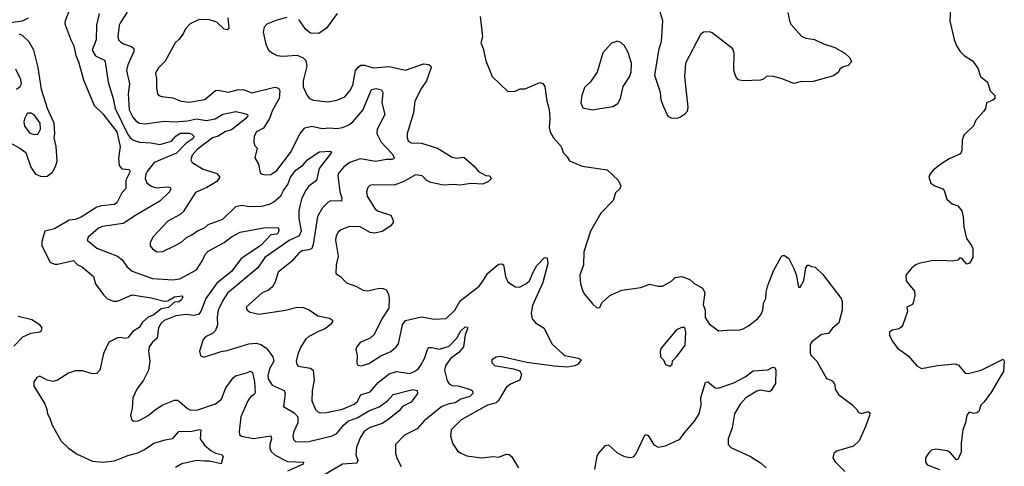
# Model space of a CAD drawing. Extents: x 1839239 to 1929705, y 762242 to 910352.
# Tile 355 of 429: x 1888586 to 1895322, y 857486 to 860543. Entities that reach past the tile are written whole.
import ezdxf

# ---------------------------------------------------------------- set-up
doc = ezdxf.new("R2010")
doc.units = 0

msp = doc.modelspace()

# ---------------------------------------------------------------- linework, layer by layer
at = {"layer": '0CON10XD'}
for points in [[(1888941.9, 860655), (1888896.5, 860535), (1888895.6, 860515), (1888935.5, 860405.5), (1888956.7, 860365), (1888969.2, 860299.2), (1888988, 860255), (1889021.7, 860131.7), (1889096.7, 859956.7), (1889155, 859898.8), (1889251, 859775), (1889274.6, 859675.4), (1889261.2, 859595), (1889265.8, 859545), (1889285, 859522.5), (1889335, 859518), (1889341.4, 859505), (1889312.5, 859445), (1889312.5, 859387.5), (1889285, 859358.8), (1889250.2, 859289.8), (1889235, 859278.1), (1889145, 859270), (1889115, 859259.3), (1889007.3, 859192.7), (1888965, 859175.2), (1888925, 859170.3), (1888825, 859111.9), (1888758.6, 859095), (1888737.6, 859025), (1888738, 858995), (1888795, 858884.6), (1888825, 858870.8), (1888845, 858869.6), (1888955, 858894), (1888978.3, 858868.3), (1889015, 858848.9), (1889090.8, 858785), (1889104.4, 858735), (1889159.7, 858659.7), (1889185, 858634), (1889225, 858615.8), (1889255, 858617.1), (1889355, 858660), (1889485, 858640.4), (1889575, 858616.5), (1889600.5, 858619.5), (1889644.7, 858645.3), (1889695, 858653.3), (1889703.3, 858645), (1889692.5, 858625), (1889675, 858613.2), (1889645, 858609.4), (1889605, 858572.5), (1889555, 858563.4), (1889505, 858522.9), (1889465, 858507.2), (1889426.8, 858473.2), (1889402.8, 858437.2), (1889361.2, 858408.8), (1889325, 858365.6), (1889305, 858361.5), (1889275, 858368.7), (1889255, 858366.2), (1889195, 858335.4), (1889160.6, 858259.4), (1889134.6, 858145.4), (1889115, 858121.4), (1889085, 858119.5), (1889015, 858140), (1888965, 858138.9), (1888920, 858125), (1888845, 858076.1), (1888815, 858065.8), (1888775, 858076.6), (1888725, 858103.8), (1888704.5, 858095), (1888683.8, 858065), (1888683.8, 858035), (1888758.9, 857915), (1888772.9, 857875), (1888775.8, 857845), (1888792.5, 857815), (1888808.3, 857768.3), (1888869.3, 857659.3), (1888920.7, 857610.7), (1888980.3, 857570.3), (1889085, 857522.2), (1889155, 857514.5), (1889235, 857524.4), (1889325, 857560), (1889395, 857579.6), (1889439.2, 857600.8), (1889505, 857644.4), (1889582.4, 857667.6), (1889635, 857676.5), (1889675, 857725.5), (1889765, 857726.5), (1889815, 857739.2), (1889826, 857735), (1889821.2, 857675), (1889851.4, 857631.4), (1889893.6, 857593.6), (1889925, 857576.9), (1889966.7, 857566.7), (1889978, 857555), (1889965, 857503.3), (1889885, 857521.5), (1889848.3, 857521.7), (1889795, 857526.5), (1889695, 857502.2), (1889652.2, 857477.8)], [(1893841.7, 860591.7), (1893852, 860535), (1893862.4, 860512.4), (1893935, 860430), (1893965, 860417.5), (1894025, 860408), (1894085, 860378.8), (1894162.7, 860352.7), (1894231.2, 860315), (1894265, 860282.5), (1894277.5, 860255), (1894255, 860230), (1894220.5, 860219.5), (1894197.5, 860205), (1894187.5, 860185), (1894155, 860158.9), (1894015, 860120), (1893925, 860118), (1893883.6, 860106.4), (1893795, 860140), (1893734.2, 860155.8), (1893695.9, 860154.1), (1893675, 860136.7), (1893655, 860129.2), (1893535, 860125.5), (1893502.4, 860132.4), (1893485.5, 860155.5), (1893473.1, 860195), (1893474.4, 860315), (1893464.6, 860344.6), (1893324.2, 860454.2), (1893305, 860460), (1893265, 860458.8), (1893245, 860441.2), (1893141.1, 860245), (1893134.3, 860155), (1893158, 859945), (1893152, 859915), (1893135, 859893.8), (1893107.5, 859875), (1893082.3, 859867.7), (1893045, 859869.2), (1893027.9, 859877.9), (1893015.5, 859895.5), (1892988.1, 859955), (1892974.5, 859995), (1892969.5, 860045), (1892932.4, 860162.4), (1892961.2, 860345), (1892977, 860393), (1892987.1, 860535), (1892956.3, 860636.3)], [(1894955.9, 860654.1), (1894949.2, 860535), (1894978.8, 860408.8), (1894996.2, 860365), (1895021.2, 860325), (1895047.7, 860297.7), (1895105, 860262), (1895142.5, 860212.5), (1895160, 860155), (1895206.7, 860115), (1895226.4, 860056.4), (1895257.5, 860025), (1895256.7, 860005), (1895245, 859992.5), (1895200, 859975), (1895194.1, 859935.9), (1895180, 859915), (1895127.5, 859855), (1895112.3, 859817.7), (1895048, 859755), (1895035, 859720), (1895031.7, 859648.3), (1895023.3, 859625), (1894945, 859590.8), (1894895, 859560), (1894838, 859515), (1894812, 859485), (1894806, 859465), (1894820, 859425), (1894846.2, 859405), (1894902.5, 859385), (1894911.2, 859375), (1894930, 859315), (1894965, 859282.5), (1895005, 859268.8), (1895030.8, 859235), (1895042, 859195), (1895046.2, 859125), (1895063.8, 859045), (1895098.3, 858998.3), (1895106.4, 858976.4), (1895106.7, 858915), (1895085, 858877.5), (1895065, 858870), (1895037.5, 858905), (1895025, 858910), (1895015, 858910), (1895005, 858897.5), (1894965, 858891.2), (1894895, 858895.8), (1894825, 858892.2)], [(1889130.9, 860585), (1889111.2, 860505), (1889108.9, 860405), (1889081.8, 860335), (1889105.3, 860295.3), (1889146.4, 860276.4), (1889165.3, 860265.3), (1889170, 860255), (1889192.3, 860115), (1889226.7, 860005), (1889239.7, 859935), (1889326.7, 859756.7), (1889345, 859732.7), (1889365, 859718.4), (1889405, 859704), (1889485, 859701.1), (1889545, 859689.2), (1889625, 859712.4), (1889654.6, 859745.4), (1889685, 859765.9), (1889745.5, 859765.5), (1889765, 859759.3), (1889776.6, 859746.6), (1889776, 859735), (1889766.9, 859725), (1889725, 859698.8), (1889659.6, 859630.4), (1889505.6, 859565), (1889459.2, 859505), (1889448.5, 859485), (1889444.7, 859455.3), (1889456.4, 859426.4), (1889484.8, 859404.8), (1889525, 859393.5), (1889544.2, 859395.8), (1889599.5, 859399.5), (1889615.4, 859395.4), (1889620.8, 859385), (1889611.4, 859365), (1889545, 859301.3), (1889385, 859207.9), (1889295, 859147.5), (1889152.8, 859127.2), (1889125, 859117.1), (1889054.3, 859055.7), (1889048.8, 859035), (1889115, 858978.6), (1889256, 858925), (1889285, 858900.8), (1889318.6, 858855), (1889355, 858822.5), (1889495, 858771.6), (1889635, 858763.8), (1889680.8, 858769.2), (1889795, 858831.8), (1889835.8, 858895.8), (1889854.5, 858935), (1889875, 858960), (1889985, 859018.8), (1890035, 859056.9), (1890095, 859088.2), (1890255, 859119.1), (1890355, 859120), (1890360, 859105), (1890355.5, 859085), (1890345, 859074.7), (1890305, 859070.8), (1890235, 858998.2), (1890102.2, 858907.8), (1890035, 858818.7), (1889935, 858740.2), (1889860.8, 858635), (1889825.7, 858545), (1889809.5, 858525), (1889775, 858519.6), (1889725, 858525.2), (1889654.8, 858515.2), (1889575.6, 858485), (1889554.6, 858465), (1889536.8, 858435), (1889526.9, 858363.1), (1889494.2, 858335.8), (1889471.5, 858305), (1889467.8, 858275), (1889476.2, 858205), (1889466.9, 858145), (1889434.2, 858075), (1889387.1, 858015), (1889360.8, 857955), (1889355.8, 857885), (1889343.3, 857835), (1889354, 857805), (1889365, 857796.2), (1889395, 857797.5), (1889413.3, 857805), (1889465, 857833.3), (1889514.7, 857875.3), (1889565, 857906.4), (1889645, 857938.1), (1889665, 857938.1), (1889680.2, 857930.2), (1889735, 857881.4), (1889755, 857870.6), (1889805, 857872.1), (1889925, 857913.4), (1889966.8, 857945), (1889996.4, 858023.6), (1890047, 858093), (1890063.3, 858105), (1890130, 858125), (1890165, 858138), (1890177.9, 858127.9), (1890192.3, 858065), (1890197.8, 857992.2), (1890191.1, 857978.9), (1890165, 857962.5), (1890146.2, 857935), (1890099.6, 857825), (1890087.1, 857725), (1890090, 857705), (1890103.6, 857693.6), (1890185, 857676.1), (1890304.2, 857694.2), (1890309.5, 857675), (1890298.4, 857635), (1890298, 857605), (1890309.2, 857585), (1890335, 857563.3), (1890419.5, 857519.5), (1890528.8, 857515), (1890525, 857501.9), (1890417.8, 857452.2)], [(1889321.4, 860595), (1889275.5, 860525), (1889267.3, 860505), (1889256.9, 860425), (1889261.9, 860405), (1889275, 860391.4), (1889297.4, 860377.4), (1889350.6, 860360.6), (1889367.1, 860345), (1889366.9, 860325), (1889325.3, 860234.7), (1889316.2, 860195), (1889338, 860105), (1889328.1, 860035), (1889335.2, 859925.2), (1889361.2, 859875), (1889381.8, 859851.8), (1889405, 859835.3), (1889445, 859830), (1889575, 859848.8), (1889645, 859844.1), (1889735, 859851), (1889795, 859864.3), (1889865, 859853.8), (1889924.5, 859865.5), (1889975, 859896.9), (1890065, 859914.7), (1890106.2, 859906.2), (1890144.5, 859894.5), (1890146.7, 859885), (1890130, 859865), (1890035, 859790), (1889995, 859778), (1889944.4, 859745), (1889905, 859734.5), (1889799.7, 859655), (1889766.7, 859615), (1889756.9, 859585), (1889765.5, 859565.5), (1889841.1, 859521.1), (1889935, 859490.6), (1889955.4, 859464.6), (1889935, 859436.9), (1889866.9, 859395), (1889789.9, 859360.1), (1889705, 859228), (1889685, 859210), (1889600.8, 859165), (1889497.1, 859055), (1889478, 859015), (1889480, 858995), (1889495, 858973.8), (1889524.5, 858954.5), (1889565, 858955.7), (1889645.3, 858994.7), (1889695, 859022.2), (1889727.3, 859052.7), (1889765, 859070.4), (1889802, 859098), (1889850.5, 859119.5), (1889875, 859141.5), (1889975, 859177.7), (1890065, 859264.4), (1890105, 859274.5), (1890155, 859265.5), (1890242.7, 859267.3), (1890295, 859281.5), (1890325, 859296.5), (1890371.7, 859338.3), (1890390, 859375), (1890421.2, 859415), (1890437.9, 859465), (1890476.4, 859513.6), (1890522.7, 859547.3), (1890555, 859583.6), (1890635, 859638.9), (1890715, 859642.5), (1890720, 859635), (1890636.2, 859525), (1890617.9, 859442.1), (1890565.3, 859404.7), (1890544.3, 859375.7), (1890514.8, 859315.2), (1890505, 859278.8), (1890495.3, 859235), (1890495.3, 859185), (1890511, 859095), (1890497.9, 859065), (1890428.7, 859031.3), (1890264.5, 858915.5), (1890215, 858843.8), (1890008.8, 858671.2), (1889975, 858621.1), (1889944, 858555), (1889937.6, 858507.6), (1889939.2, 858455), (1889926.4, 858415), (1889905.2, 858394.8), (1889858.1, 858371.9), (1889842.5, 858355), (1889816.2, 858275), (1889822.5, 858245), (1889845, 858233.3), (1889965, 858273.3), (1890005, 858278.2), (1890153.3, 858325), (1890205, 858329.6), (1890235, 858320.7), (1890274.9, 858294.9), (1890317.8, 858235), (1890325.3, 858205), (1890295, 858154), (1890283.3, 858105), (1890286, 858086), (1890312.8, 858042.8), (1890395.6, 858005), (1890403.5, 857985), (1890391.2, 857895), (1890465, 857852.3), (1890488, 857825), (1890489.5, 857785), (1890460.7, 857725), (1890454.6, 857695), (1890459.1, 857669.1), (1890475, 857653.1), (1890565, 857656.9), (1890725, 857694.6), (1890755, 857710.5), (1890801.2, 857768.8), (1890835, 857796.8), (1890895, 857817.6), (1890975, 857866.2), (1891045, 857892.6), (1891101.5, 857935), (1891142.2, 857977.8), (1891275, 858012), (1891305.8, 858005.8), (1891308.8, 857985), (1891264, 857925), (1891205, 857895.7), (1891182.2, 857865), (1891104.6, 857805), (1891065, 857780.2), (1890985, 857752.5), (1890943.1, 857725), (1890917.5, 857685), (1890891.5, 857618.5), (1890886.6, 857565), (1890898.5, 857525), (1890892.2, 857507.8), (1890795, 857500.9), (1890617.5, 857395)], [(1890759.2, 860585), (1890685, 860484.2), (1890631.7, 860448.3), (1890575, 860451.8), (1890545, 860475.6), (1890495.5, 860545)], [(1891735.8, 860565), (1891752, 860425), (1891740.8, 860385), (1891758, 860345), (1891775, 860262.5), (1891818.8, 860155), (1891925, 860051.2), (1891975, 860053.3), (1892009.3, 860070.7), (1892045, 860070), (1892145, 860112.5), (1892165, 860107.5), (1892180, 860085), (1892193.8, 859985), (1892209.5, 859929.5), (1892214.3, 859865), (1892209.4, 859805), (1892215.6, 859775), (1892238.5, 859735), (1892291.2, 859675), (1892303.3, 859635), (1892331.2, 859605), (1892347, 859577), (1892435, 859540), (1892605, 859516.7), (1892681.2, 859445), (1892700, 859405), (1892692.5, 859385), (1892661.7, 859358.3), (1892647.5, 859305), (1892561.2, 859218.8), (1892490.8, 859095), (1892446.9, 858955), (1892444.4, 858865), (1892419.2, 858795), (1892424, 858735), (1892438.8, 858685), (1892451.2, 858665), (1892505, 858597.5), (1892535, 858570), (1892555, 858572.5), (1892568.8, 858605), (1892623.8, 858655), (1892705, 858692.5), (1892835, 858711.1), (1892895, 858732.9), (1892955, 858720), (1892985, 858720), (1893045, 858753.3), (1893071.7, 858778.3), (1893116.4, 858786.4), (1893170, 858765), (1893199.3, 858739.3), (1893257.5, 858705), (1893272.5, 858675), (1893262.5, 858595), (1893276.1, 858556.1), (1893276.7, 858505), (1893302.3, 858462.3), (1893366.1, 858413.9), (1893455, 858420.8), (1893505, 858418), (1893535, 858426.2), (1893572.1, 858447.9), (1893634, 858495), (1893657, 858523), (1893669.4, 858555), (1893676, 858604), (1893691.1, 858635), (1893692.8, 858677.2), (1893705.4, 858725), (1893744.1, 858825), (1893795, 858919.2), (1893805, 858928.9), (1893819.4, 858929.4), (1893848, 858908), (1893880.9, 858845), (1893898.7, 858798.7), (1893915, 858712.5), (1893925, 858712.5), (1893950.8, 858759.2), (1893964.2, 858845), (1893975, 858863.3), (1893985, 858863.8), (1894002.9, 858852.9), (1894028.7, 858848.7), (1894079.9, 858799.9), (1894206.9, 858635), (1894212.9, 858615), (1894214.1, 858554.1), (1894190.8, 858469.2), (1894145, 858428.8), (1894120, 858395), (1894072.3, 858387.7), (1894005, 858338.8), (1893995, 858320), (1893993.2, 858263.2), (1894000, 858245), (1894040, 858205), (1894105, 858086.7), (1894137, 858077), (1894153.3, 858065), (1894163.8, 858045), (1894166.2, 858015), (1894188.3, 857978.3), (1894279.7, 857909.7), (1894313.3, 857875), (1894325, 857853.8), (1894345, 857848.8), (1894391.7, 857861.7), (1894401.7, 857851.7), (1894400, 857835), (1894375.8, 857764.2), (1894329.3, 857660.7), (1894290, 857625), (1894175, 857590), (1894156.7, 857575), (1894150, 857545), (1894165.9, 857515.9), (1894230.9, 857450.9)], [(1888523.1, 860525), (1888604.6, 860535.4), (1888647.1, 860557.1)], [(1890010, 860555), (1890016.3, 860483.7), (1890005, 860473.6), (1889985, 860477.5), (1889935, 860526.5), (1889885, 860542.5), (1889815, 860545.7), (1889753.3, 860515), (1889719.5, 860480.5), (1889704.1, 860445.9), (1889675, 860408.8), (1889649.2, 860385), (1889580.9, 860259.1), (1889535.8, 860214.2), (1889524.2, 860195), (1889516.2, 860175), (1889522.3, 860142.3), (1889521.7, 860078.3), (1889530, 860035), (1889537.5, 860025), (1889557.7, 860017.7), (1889635, 860009.1), (1889690, 859985), (1889745, 859978.8), (1889853.6, 859996.4), (1889925, 860059.2), (1889945, 860060.8), (1890015, 860046.7), (1890075, 860062.1), (1890115, 860065.5), (1890175, 860043.6), (1890332.4, 860082.4), (1890356.2, 860075), (1890366.4, 860056.4), (1890362.5, 860005), (1890315, 859924.2), (1890295, 859867.5), (1890255, 859801.4), (1890206.5, 859775), (1890191.2, 859745), (1890187.5, 859705), (1890193.8, 859685), (1890210.8, 859665), (1890195, 859597.5), (1890220, 859555), (1890232.5, 859495), (1890245, 859485.8), (1890265, 859480.8), (1890305, 859484.4), (1890345, 859511.5), (1890438.1, 859635), (1890505.6, 859765), (1890536.3, 859803.7), (1890585, 859813.6), (1890655, 859798.2), (1890705, 859803.2), (1890755, 859798.5), (1890793.8, 859805), (1890837.2, 859822.8), (1890865.9, 859844.1), (1890934.5, 859925), (1890992.9, 860065), (1891025, 860073.3), (1891062.5, 860062.5), (1891070.8, 860045), (1891063.8, 859975), (1891084.5, 859895), (1891031.1, 859795), (1891029.6, 859765), (1891059.1, 859705), (1891135, 859625.5), (1891149.4, 859595), (1891135, 859587.1), (1891095, 859586.9), (1891022.6, 859572.6), (1890915, 859591.3), (1890845, 859565.5), (1890804.8, 859535.2), (1890770, 859495), (1890762.9, 859477.1), (1890777.6, 859365), (1890789.7, 859325), (1890787.8, 859302.2), (1890715, 859303.5), (1890695, 859292.2), (1890657.5, 859255), (1890624.1, 859195.9), (1890594.6, 859005), (1890585, 858978.1), (1890565, 858967.2), (1890519.8, 858960.2), (1890495, 858944.6), (1890445, 858888.2), (1890355.6, 858815), (1890334, 858746), (1890315.5, 858715), (1890287.6, 858692.4), (1890245, 858673.3), (1890136.7, 858575), (1890143.3, 858555), (1890162.3, 858542.3), (1890225, 858528.2), (1890405, 858554.6), (1890485, 858575.5), (1890525, 858574.4), (1890567.6, 858557.6), (1890625, 858515.7), (1890705, 858501.2), (1890726.1, 858486.1), (1890726, 858475), (1890710, 858455), (1890672, 858425), (1890631.5, 858408.5), (1890565, 858375.6), (1890543.1, 858356.9), (1890510.5, 858305), (1890488.5, 858255), (1890477.5, 858205), (1890482.3, 858182.3), (1890492.3, 858172.3), (1890575, 858158.6), (1890595, 858143.3), (1890600, 858075), (1890587.5, 858005), (1890585.5, 857935), (1890610.6, 857875), (1890625, 857860), (1890645, 857853.3), (1890685, 857854.6), (1890795, 857878.4), (1890875, 857912.4), (1890895, 857928.8), (1890920, 857975), (1890985, 857996), (1891039.6, 858060.4), (1891115, 858118.9), (1891165, 858135.8), (1891255, 858121.3), (1891295, 858139.1), (1891315.6, 858155), (1891331.5, 858178.5), (1891355.4, 858225), (1891377.4, 858292.6), (1891385, 858300), (1891405, 858299.5), (1891458.8, 858288.8), (1891525, 858308.8), (1891577.1, 858362.9), (1891605, 858414.3), (1891635, 858441.2), (1891649.3, 858439.3), (1891652.5, 858435), (1891633.6, 858386.4), (1891622.5, 858305), (1891590, 858265), (1891533.2, 858225), (1891499.1, 858175), (1891492.9, 858145), (1891511.5, 858071.5), (1891525, 858050), (1891545, 858039.6), (1891585, 858037.7), (1891671.2, 858011.2), (1891683.3, 858003.3), (1891685.5, 857985), (1891665.6, 857965), (1891605, 857946.6), (1891565, 857920), (1891524, 857915), (1891474.4, 857895), (1891352.9, 857797.1), (1891305, 857743.3), (1891219.7, 857700.3), (1891156.2, 857635), (1891156.7, 857575), (1891168, 857538), (1891197.1, 857485)], [(1890415, 860558.5), (1890345, 860539.4), (1890277.3, 860512.7), (1890258.3, 860491.7), (1890252.7, 860457.3), (1890269.2, 860375), (1890288.8, 860335), (1890315, 860314), (1890348.8, 860298.8), (1890385, 860294.3), (1890485, 860299.5), (1890525, 860282.9), (1890542.9, 860265), (1890551.1, 860225), (1890525.5, 860125), (1890524.5, 860084.5), (1890552, 860025), (1890568.8, 860005), (1890595, 859991.9), (1890695, 859980.9), (1890755, 859991.5), (1890810.8, 860015), (1890845, 860057.1), (1890865.4, 860095), (1890884.6, 860195.4), (1890901.1, 860218.9), (1890919.1, 860230.9), (1890945, 860231.5), (1891004.7, 860214.7), (1891113.8, 860223.8), (1891225, 860198.5), (1891349.1, 860240.9), (1891386.2, 860236.2), (1891400, 860225), (1891401.8, 860215), (1891370.4, 860125), (1891334.7, 860075), (1891290.4, 859985), (1891281.2, 859905), (1891237.8, 859765), (1891236.7, 859735), (1891244.4, 859715), (1891265, 859699.5), (1891335, 859697.5), (1891445, 859664.6), (1891545, 859603.3), (1891575, 859595.8), (1891625, 859601.2), (1891695, 859541.2), (1891724.4, 859504.4), (1891775, 859476.2), (1891803.6, 859473.6), (1891811.2, 859455), (1891793.8, 859435), (1891755, 859418.1), (1891675, 859421.4), (1891598.3, 859411.7), (1891555.5, 859415.5), (1891485, 859410), (1891398.2, 859428.2), (1891372.7, 859442.7), (1891338.8, 859475), (1891295, 859480.6), (1891215, 859435.6), (1891148.7, 859411.3), (1891005, 859412.5), (1890982.1, 859407.9), (1890968, 859395), (1890958.8, 859365), (1890964.2, 859335), (1891015, 859251.2), (1891035, 859235.8), (1891126.1, 859206.1), (1891140, 859175), (1891141.2, 859155), (1891125, 859132), (1891065.6, 859094.4), (1891015, 859081.4), (1890985, 859087.1), (1890916.7, 859125), (1890843, 859127), (1890783.8, 859105), (1890765, 859088.8), (1890751.9, 859065), (1890745.8, 859035), (1890765.6, 858925), (1890751.9, 858865), (1890750, 858805), (1890780, 858785), (1890821.7, 858741.7), (1890885, 858719.4), (1890935, 858691.4), (1890967, 858687), (1891045, 858705.6), (1891073.4, 858703.4), (1891093.6, 858693.6), (1891108.5, 858665), (1891113.3, 858635), (1891111.2, 858568.8), (1891064.3, 858495), (1891011.7, 858388.3), (1890985, 858364.2), (1890915, 858334), (1890892, 858305), (1890886, 858285), (1890894, 858245), (1890891.7, 858191.7), (1890899.3, 858179.3), (1890923.6, 858173.6), (1890975, 858190), (1891057.8, 858242.2), (1891125, 858271.9), (1891162.5, 858305), (1891177.1, 858325), (1891204.3, 858455), (1891225, 858484), (1891335, 858510), (1891425, 858494.4), (1891505, 858498.2), (1891563.5, 858555), (1891600.2, 858619.8), (1891730.3, 858719.7), (1891755.6, 858754.4), (1891786.7, 858805), (1891845, 858856.7), (1891865, 858870), (1891885, 858873.3), (1891896.2, 858865), (1891908.9, 858785), (1891925, 858748.8), (1891975.7, 858715.7), (1892005, 858713.5), (1892048.6, 858735), (1892073.6, 858755), (1892098.5, 858815), (1892125, 858860), (1892175, 858913.8), (1892185, 858916.7), (1892195, 858910), (1892200, 858875), (1892166, 858744), (1892093.9, 858586.1), (1892085.5, 858535), (1892091.9, 858495), (1892115, 858469.2), (1892175, 858431.2), (1892226, 858325), (1892305, 858254.2), (1892315.6, 858245.6), (1892406.1, 858226.1), (1892426.7, 858215), (1892406.7, 858185), (1892383.9, 858173.9), (1892335, 858164.3), (1892242.4, 858172.4)], [(1888520.5, 859700.5), (1888586.9, 859665), (1888627.3, 859635), (1888663, 859533), (1888694.4, 859485), (1888735, 859469.3), (1888775, 859472.9), (1888811.3, 859498.7), (1888832.3, 859537.7), (1888842.8, 859575), (1888836.1, 859675), (1888822.3, 859735), (1888826.7, 859765), (1888822, 859835), (1888776.3, 859935), (1888736.5, 860065), (1888711.8, 860215), (1888682.3, 860335), (1888648.2, 860395), (1888605, 860434.4), (1888584.7, 860444.7)], [(1892505, 859926.2), (1892545, 859933.3), (1892645, 859950), (1892679.3, 859970.7), (1892696.4, 860003.6), (1892713.8, 860085), (1892757.4, 860152.6), (1892770, 860185), (1892771.4, 860245), (1892749.1, 860319.1), (1892723.3, 860363.3), (1892698.3, 860388.3), (1892676.4, 860396.4), (1892635, 860383.3), (1892575, 860317.5), (1892536.7, 860185), (1892491.7, 860118.3), (1892451.2, 860078.8), (1892431.9, 860025), (1892424.4, 859975), (1892439.5, 859939.5), (1892505, 859926.2)], [(1888565, 860068.8), (1888590, 860085), (1888598.8, 860105), (1888594.2, 860135), (1888559.2, 860205)], [(1888685, 859757.1), (1888705, 859758.9), (1888715, 859765.8), (1888728.5, 859795), (1888725.3, 859835), (1888685, 859892), (1888665, 859904), (1888645, 859903.8), (1888634.2, 859895.8), (1888620, 859865), (1888614.4, 859845), (1888618.9, 859815), (1888656.6, 859766.6), (1888685, 859757.1)], [(1894825, 858892.2), (1894737.5, 858875), (1894716.2, 858865), (1894688.8, 858845), (1894649.2, 858795), (1894650, 858755), (1894708, 858685), (1894710, 858655), (1894700, 858605), (1894695, 858593.3), (1894656, 858575), (1894659.2, 858545), (1894628.8, 858455), (1894618.8, 858441.2), (1894603.6, 858426.4), (1894555, 858418.8), (1894537.5, 858405), (1894537.5, 858385), (1894554.3, 858344.3), (1894591.2, 858295), (1894665, 858241.9), (1894725, 858174.3), (1894755, 858155.8), (1894865, 858176.4), (1894987.3, 858187.3), (1895008.3, 858178.3), (1895054.4, 858124.4), (1895075, 858120.6), (1895165, 858145.4), (1895315, 858220), (1895322.5, 858205), (1895316.7, 858135), (1895285, 858083.8), (1895234, 857996), (1895185, 857926.7), (1895162.5, 857905), (1895147.5, 857862.5), (1895135, 857851.9), (1895115, 857846.7), (1895082.5, 857857.5), (1895065, 857836.7), (1895057.8, 857785), (1895039.6, 857735), (1895026.5, 857645), (1895026.6, 857583.4), (1895005, 857532.5), (1894995, 857530), (1894955, 857577.5), (1894931.7, 857591.7), (1894855, 857603.3), (1894825, 857596.7), (1894805, 857577.5), (1894783.8, 857545), (1894783.8, 857515), (1894795, 857497.5), (1894880, 857465)], [(1888545, 858307.9), (1888607.8, 858372.2), (1888662, 858398), (1888723, 858407), (1888735.8, 858415), (1888740, 858435), (1888725, 858455.8), (1888668.6, 858488.6), (1888575, 858511.1)], [(1893035, 858172.5), (1893050, 858185), (1893051.7, 858208.3), (1893083, 858237), (1893138.8, 858315), (1893143.3, 858405), (1893137, 858437), (1893115, 858437.5), (1893080.5, 858419.5), (1892973.8, 858295), (1892967.5, 858275), (1892970, 858235), (1892990, 858215), (1893003.6, 858183.6), (1893035, 858172.5)], [(1892242.4, 858172.4), (1892055, 858197.8), (1891875, 858237.5), (1891845, 858233.8), (1891817.5, 858215), (1891817.5, 858195), (1891835, 858176.7), (1891965, 858154.4), (1892008.9, 858138.9), (1892019.4, 858115), (1892008, 858075), (1891945, 858047.8), (1891915, 858025.8), (1891862.7, 857937.3), (1891845, 857920.5), (1891785.8, 857905), (1891605.8, 857805), (1891538.8, 857735), (1891532.5, 857695), (1891548, 857645), (1891581.7, 857591.7), (1891605, 857575.8), (1891645, 857558), (1891745, 857544.2), (1891825, 857552.5), (1891865, 857550), (1891915, 857569.2), (1891935, 857567.1), (1891952.1, 857552.1), (1891998.8, 857475)], [(1892520.5, 857465), (1892536.9, 857555), (1892545, 857572), (1892595, 857629.2), (1892615, 857634.2), (1892675, 857579.2), (1892725, 857552.9), (1892765, 857545.7), (1892785, 857550.8), (1892801.1, 857568.9), (1892865, 857703.3), (1892885, 857696.2), (1892925, 857632.5), (1892955, 857617.5), (1893005, 857625.8), (1893093.1, 857666.9), (1893105.5, 857675), (1893133.5, 857716.5), (1893202.9, 857795), (1893233.8, 857845), (1893248.2, 857905), (1893246.7, 857955), (1893277.9, 858062.1), (1893295, 858065.7), (1893345, 858024.3), (1893365, 858021.9), (1893472.8, 858057.2), (1893550.3, 858099.7), (1893605, 858140), (1893705, 858146.7), (1893735, 858163.8), (1893750, 858165), (1893759.4, 858145), (1893756, 858054), (1893727.5, 858005), (1893715, 857995.8), (1893655, 858007.1), (1893628.7, 858001.3), (1893554.1, 857955.9), (1893515, 857911.4), (1893476.2, 857845), (1893461.4, 857748.6), (1893434.4, 857675), (1893434.3, 857635), (1893451.2, 857615), (1893585, 857554.5), (1893655, 857509.2), (1893693.3, 857475)]]:
    msp.add_lwpolyline(points, dxfattribs=at)

doc.saveas('drawing.dxf')
